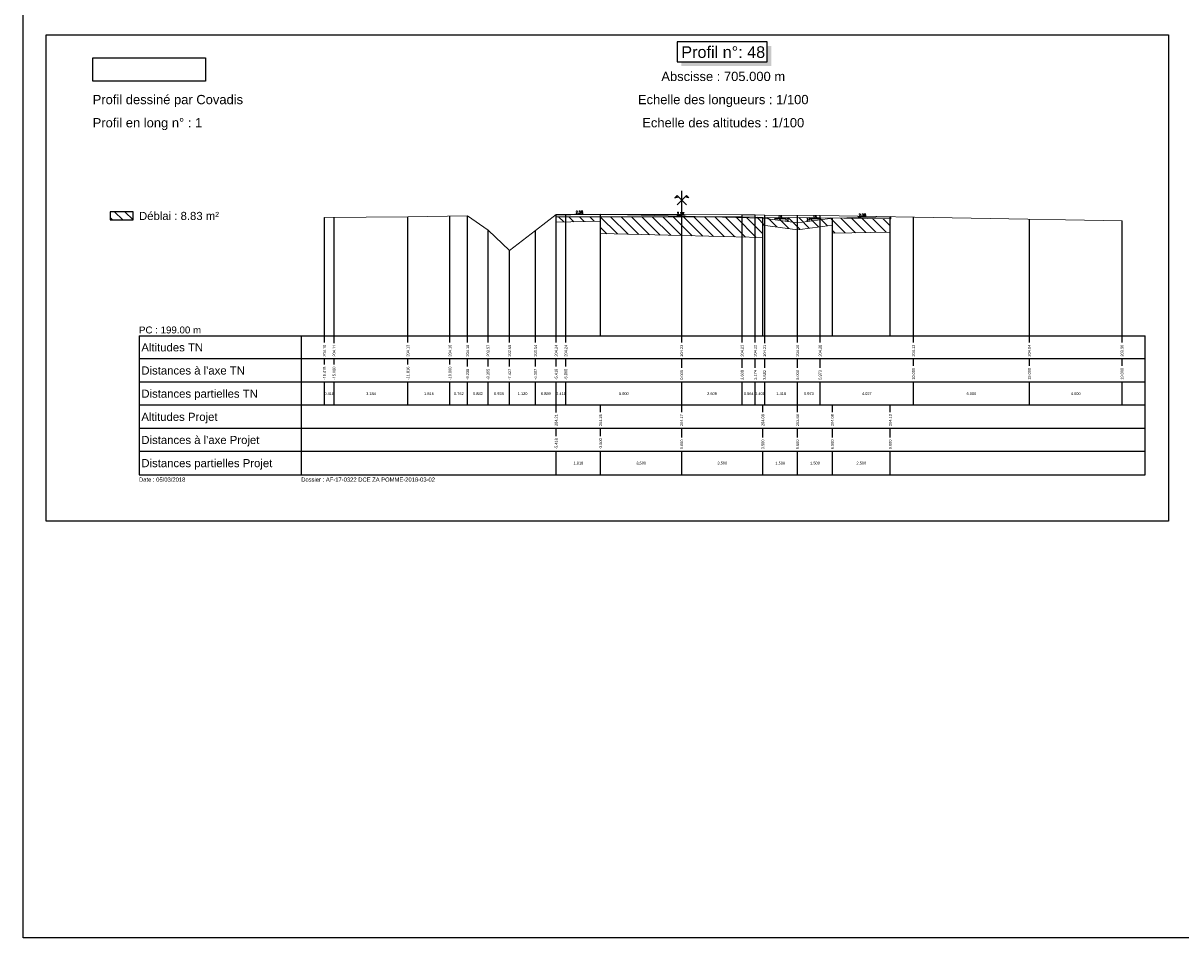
# Model space of a CAD drawing. Extents: x 1616800 to 1632437, y 2248456 to 2251974.
# Tile 389 of 399: x 1628853 to 1629352, y 2249834 to 2250229. Entities that reach past the tile are written whole.
import ezdxf
from ezdxf.enums import TextEntityAlignment as Align

# ---------------------------------------------------------------- set-up
doc = ezdxf.new("R2010")
doc.units = 0
doc.header["$LTSCALE"] = 2
doc.header["$PDMODE"] = 3
doc.header["$PDSIZE"] = 0.2
doc.layers.get('0').update_dxf_attribs({"linetype": 'CONTINUOUS'})
doc.layers.get('Defpoints').update_dxf_attribs({"linetype": 'CONTINUOUS'})
for name, color, linetype in [('Covadis - Logo - Texte noir sur fond blanc', 7, 'CONTINUOUS'), ('X-PAP-PL_PT_1_Basse', 7, 'CONTINUOUS'), ('X-PAP-PL_PT_1_Construction', 7, 'CONTINUOUS'), ('X-PAP-PL_PT_1_CotationsPentes', 7, 'CONTINUOUS'), ('X-PAP-PL_PT_1_FF', 7, 'CONTINUOUS'), ('X-PAP-PL_PT_1_Hachures', 7, 'CONTINUOUS'), ('X-PAP-PL_PT_1_Logo', 7, 'CONTINUOUS'), ('X-PAP-PL_PT_1_MiseEnPage', 7, 'CONTINUOUS'), ('X-PAP-PL_PT_1_Ombrage', 7, 'CONTINUOUS'), ('X-PAP-PL_PT_1_PR', 7, 'CONTINUOUS'), ('X-PAP-PL_PT_1_Rappel', 7, 'CONTINUOUS'), ('X-PAP-PL_PT_1_Talus', 7, 'CONTINUOUS'), ('X-PAP-PL_PT_1_Textes', 7, 'CONTINUOUS'), ('X-PAP-PL_PT_1_TN', 7, 'CONTINUOUS'), ('X-PAP-PL_PT_1_TN décapé', 7, 'CONTINUOUS')]:
    doc.layers.add(name, color=color, linetype=linetype)
doc.styles.add('ARIAL-GRAS', font='arial.ttf')
doc.styles.add('COVA_COTATION', font='txt.shx')
doc.dimstyles.new('COVA_FLECHE0', dxfattribs={"dimtxt": 1, "dimasz": 1, "dimexe": 1, "dimexo": 0.625, "dimgap": 0.3, "dimtad": 1, "dimdec": 3, "dimzin": 0, "dimdsep": 46, "dimtxsty": 'COVA_COTATION', "dimblk2": 'NONE', "dimsah": 1, "dimcen": 0.09, "dimse1": 1, "dimse2": 1, "dimclrd": 7, "dimclrt": 7, "dimadec": 0, "dimazin": 0, "dimtfac": 1, "dimtdec": 4, "dimtofl": 0, "dimtmove": 2, "dimatfit": 3, "dimfxl": 1, "dimtolj": 1, "dimtzin": 0, "dimarcsym": 0})
picture_1 = doc.add_image_def('image1.jpg', size_in_pixel=(1430, 294))

# ---------------------------------------------------------------- blocks, each defined once
blk = doc.blocks.new('CovPrTrAxe')
blk.add_line((0, 0), (0, 1))
for points in [[(0.2, 0.4), (-0.2, 0.8), (-0.3, 0.7), (-0.15, 0.75)], [(-0.2, 0.4), (0.2, 0.8), (0.3, 0.7), (0.15, 0.75)]]:
    blk.add_lwpolyline(points)
blk = doc.blocks.new('*D519')
at = {"layer": 'Defpoints', "color": 0, "transparency": 16777216}
for p in [(1629090.02, 2250146.32), (1629094.21, 2250146.73), (1629094.22, 2250146.43)]:
    blk.add_point(p, dxfattribs=at)
at = {"layer": 'X-PAP-PL_PT_1_CotationsPentes', "color": 7, "lineweight": -2, "transparency": 16777216}
blk.add_line((1629091.01, 2250146.65), (1629094.21, 2250146.73), dxfattribs=at)
at = {"layer": 'X-PAP-PL_PT_1_CotationsPentes', "color": 7, "transparency": 16777216}
blk.add_solid([(1629091.01, 2250146.81), (1629091.01, 2250146.48), (1629090.01, 2250146.62)], dxfattribs=at)
at = {"layer": 'X-PAP-PL_PT_1_CotationsPentes', "color": 7, "transparency": 16777216, "insert": (1629092.59, 2250147.49), "char_height": 1, "attachment_point": 5, "rotation": 1.4321, "style": 'COVA_COTATION'}
blk.add_mtext('\\A1;2.5%', dxfattribs=at)
blk = doc.blocks.new('_None')
blk = doc.blocks.new('*D520')
at = {"layer": 'Defpoints', "color": 0, "transparency": 16777216}
for p in [(1629134.61, 2250146.09), (1629134.61, 2250145.79), (1629138.8, 2250145.69)]:
    blk.add_point(p, dxfattribs=at)
at = {"layer": 'X-PAP-PL_PT_1_CotationsPentes', "color": 7, "lineweight": -2, "transparency": 16777216}
blk.add_line((1629137.81, 2250146.01), (1629134.61, 2250146.09), dxfattribs=at)
at = {"layer": 'X-PAP-PL_PT_1_CotationsPentes', "color": 7, "transparency": 16777216}
blk.add_solid([(1629137.82, 2250146.18), (1629137.81, 2250145.85), (1629138.81, 2250145.99)], dxfattribs=at)
at = {"layer": 'X-PAP-PL_PT_1_CotationsPentes', "color": 7, "transparency": 16777216, "insert": (1629136.23, 2250146.85), "char_height": 1, "attachment_point": 5, "rotation": 358.5679, "style": 'COVA_COTATION'}
blk.add_mtext('\\A1;2.5%', dxfattribs=at)
blk = doc.blocks.new('*D521')
at = {"layer": 'Defpoints', "color": 0, "transparency": 16777216}
for p in [(1629216.22, 2250145.46), (1629212.19, 2250145.08), (1629216.22, 2250145.16)]:
    blk.add_point(p, dxfattribs=at)
at = {"layer": 'X-PAP-PL_PT_1_CotationsPentes', "color": 7, "lineweight": -2, "transparency": 16777216}
blk.add_line((1629213.18, 2250145.4), (1629216.22, 2250145.46), dxfattribs=at)
at = {"layer": 'X-PAP-PL_PT_1_CotationsPentes', "color": 7, "transparency": 16777216}
blk.add_solid([(1629213.18, 2250145.56), (1629213.19, 2250145.23), (1629212.18, 2250145.38)], dxfattribs=at)
at = {"layer": 'X-PAP-PL_PT_1_CotationsPentes', "color": 7, "transparency": 16777216, "insert": (1629214.68, 2250146.23), "char_height": 1, "attachment_point": 5, "rotation": 1.1458, "style": 'COVA_COTATION'}
blk.add_mtext('\\A1;2.0%', dxfattribs=at)
blk = doc.blocks.new('CovLogo')
at = {"layer": 'Covadis - Logo - Texte noir sur fond blanc'}
image = blk.add_image(picture_1, insert=(0, 0), size_in_units=(4.864, 1), dxfattribs=at)

msp = doc.modelspace()

# ---------------------------------------------------------------- hatches: boundary and pattern name
at = {"layer": 'X-PAP-PL_PT_1_Hachures'}
h = msp.add_hatch(dxfattribs=at)
h.set_pattern_fill('ANSI31', color=6, angle=90, style=0)
h.set_pattern_definition([(135, (1628900.028, 2250144.071), (-2.2451, -2.2451), [])])
h.paths.add_polyline_path([(1628900.028, 2250144.0711), (1628900.028, 2250147.6523), (1628890.028, 2250147.6523), (1628890.028, 2250144.0711)])
h = msp.add_hatch(dxfattribs=at)
h.set_pattern_fill('ANSI31', color=6, angle=90, style=0)
h.set_pattern_definition([(135, (1629082.528, 2250146.4857), (-2.245064, -2.245064), [])])
h.paths.add_polyline_path([(1629082.528, 2250146.4857), (1629082.528, 2250145.4857), (1629136.7049, 2250145.4011), (1629162.7959, 2250145.3604), (1629168.4403, 2250145.2634), (1629172.5226, 2250145.1474), (1629196.4359, 2250145.0504), (1629226.7049, 2250144.508), (1629226.7049, 2250138.8657), (1629201.7049, 2250138.3657), (1629201.7049, 2250141.8657), (1629186.7049, 2250139.8657), (1629171.7049, 2250141.8657), (1629171.7049, 2250136.4657), (1629136.7049, 2250137.3407), (1629101.7049, 2250138.2157), (1629101.7049, 2250143.6157), (1629082.528, 2250143.1362)])
h = msp.add_hatch(dxfattribs=at)
h.set_pattern_fill('ANSI31', color=1, style=0)
h.set_pattern_definition([(45, (1629226.705, 2250144.508), (-2.245, 2.245), [])])
h.paths.add_polyline_path([(1629226.7049, 2250144.508), (1629226.9129, 2250144.5043), (1629226.9129, 2250145.5043), (1629226.7049, 2250145.3657)])

# ---------------------------------------------------------------- linework, layer by layer
at = {"layer": 'X-PAP-PL_PT_1_Basse', "color": 7, "linetype": 'Continuous', "lineweight": 0, "flags": 128}
msp.add_lwpolyline([(1629082.528, 2250143.1362), (1629101.7049, 2250143.6157), (1629101.7049, 2250138.2157), (1629136.7049, 2250137.3407), (1629171.7049, 2250136.4657), (1629171.7049, 2250141.8657), (1629186.7049, 2250139.8657), (1629201.7049, 2250141.8657), (1629201.7049, 2250138.3657), (1629226.7049, 2250138.8657), (1629226.7049, 2250145.3657), (1629226.9129, 2250145.5043)], dxfattribs=at)
at = {"layer": 'X-PAP-PL_PT_1_Construction'}
for p, q in [((1628902.528, 2250094.0711), (1629336.7049, 2250094.0711)), ((1628902.528, 2250094.0711), (1628902.528, 2250034.0711)), ((1628972.528, 2250094.0711), (1628972.528, 2250034.0711)), ((1629336.7049, 2250034.0711), (1629336.7049, 2250094.0711)), ((1629336.7049, 2250084.0711), (1628902.528, 2250084.0711)), ((1629336.7049, 2250074.0711), (1628902.528, 2250074.0711)), ((1629336.7049, 2250064.0711), (1628902.528, 2250064.0711)), ((1629336.7049, 2250054.0711), (1628902.528, 2250054.0711)), ((1629336.7049, 2250044.0711), (1628902.528, 2250044.0711)), ((1628902.528, 2250034.0711), (1629336.7049, 2250034.0711))]:
    msp.add_line(p, q, dxfattribs=at)
at = {"layer": 'X-PAP-PL_PT_1_Construction', "color": 95}
for p, q in [((1628982.528, 2250091.1183), (1628982.528, 2250094.0711)), ((1628986.7049, 2250090.8907), (1628986.7049, 2250094.0711)), ((1629018.5439, 2250091.1224), (1629018.5439, 2250094.0711)), ((1629036.7049, 2250091.1216), (1629036.7049, 2250094.0711)), ((1629044.3296, 2250091.1248), (1629044.3296, 2250094.0711)), ((1629053.1533, 2250091.1224), (1629053.1533, 2250094.0711)), ((1629062.4334, 2250091.1248), (1629062.4334, 2250094.0711)), ((1629073.6315, 2250091.1175), (1629073.6315, 2250094.0711)), ((1629082.521, 2250091.1175), (1629082.521, 2250094.0711)), ((1629086.7049, 2250091.1175), (1629086.7049, 2250094.0711)), ((1629136.7049, 2250091.1224), (1629136.7049, 2250094.0711)), ((1629162.7959, 2250091.1224), (1629162.7959, 2250094.0711)), ((1629168.4403, 2250091.1101), (1629168.4403, 2250094.0711)), ((1629172.5226, 2250090.8907), (1629172.5226, 2250094.0711)), ((1629186.7049, 2250091.1183), (1629186.7049, 2250094.0711)), ((1629196.4359, 2250091.1183), (1629196.4359, 2250094.0711)), ((1629236.7049, 2250091.1224), (1629236.7049, 2250094.0711)), ((1629286.7049, 2250091.1175), (1629286.7049, 2250094.0711)), ((1629326.7049, 2250091.1216), (1629326.7049, 2250094.0711)), ((1628982.528, 2250081.6831), (1628982.528, 2250084.0711)), ((1628986.7049, 2250081.6766), (1628986.7049, 2250084.0711)), ((1629018.5439, 2250081.6798), (1629018.5439, 2250084.0711)), ((1629036.7049, 2250081.6766), (1629036.7049, 2250084.0711)), ((1629044.3296, 2250080.7508), (1629044.3296, 2250084.0711)), ((1629053.1533, 2250080.7573), (1629053.1533, 2250084.0711)), ((1629062.4334, 2250080.7483), (1629062.4334, 2250084.0711)), ((1629073.6315, 2250080.7483), (1629073.6315, 2250084.0711)), ((1629082.521, 2250080.7508), (1629082.521, 2250084.0711)), ((1629086.7049, 2250080.7442), (1629086.7049, 2250084.0711)), ((1629136.7049, 2250080.186), (1629136.7049, 2250084.0711)), ((1629162.7959, 2250080.1925), (1629162.7959, 2250084.0711)), ((1629168.4403, 2250080.1851), (1629168.4403, 2250084.0711)), ((1629172.5226, 2250080.1778), (1629172.5226, 2250084.0711)), ((1629186.7049, 2250080.186), (1629186.7049, 2250084.0711)), ((1629196.4359, 2250080.1901), (1629196.4359, 2250084.0711)), ((1629236.7049, 2250081.1183), (1629236.7049, 2250084.0711)), ((1629286.7049, 2250081.1183), (1629286.7049, 2250084.0711)), ((1629326.7049, 2250081.1183), (1629326.7049, 2250084.0711)), ((1628982.528, 2250064.0711), (1628982.528, 2250074.0711)), ((1628986.7049, 2250064.0711), (1628986.7049, 2250074.0711)), ((1629018.5439, 2250064.0711), (1629018.5439, 2250074.0711)), ((1629036.7049, 2250064.0711), (1629036.7049, 2250074.0711)), ((1629044.3296, 2250064.0711), (1629044.3296, 2250074.0711)), ((1629053.1533, 2250064.0711), (1629053.1533, 2250074.0711)), ((1629062.4334, 2250064.0711), (1629062.4334, 2250074.0711)), ((1629073.6315, 2250064.0711), (1629073.6315, 2250074.0711)), ((1629082.521, 2250064.0711), (1629082.521, 2250074.0711)), ((1629086.7049, 2250064.0711), (1629086.7049, 2250074.0711)), ((1629136.7049, 2250064.0711), (1629136.7049, 2250074.0711)), ((1629162.7959, 2250064.0711), (1629162.7959, 2250074.0711)), ((1629168.4403, 2250064.0711), (1629168.4403, 2250074.0711)), ((1629172.5226, 2250064.0711), (1629172.5226, 2250074.0711)), ((1629186.7049, 2250064.0711), (1629186.7049, 2250074.0711)), ((1629196.4359, 2250064.0711), (1629196.4359, 2250074.0711)), ((1629236.7049, 2250064.0711), (1629236.7049, 2250074.0711)), ((1629286.7049, 2250064.0711), (1629286.7049, 2250074.0711)), ((1629326.7049, 2250064.0711), (1629326.7049, 2250074.0711))]:
    msp.add_line(p, q, dxfattribs=at)
at = {"layer": 'X-PAP-PL_PT_1_Construction', "color": 1}
for p, q in [((1629082.528, 2250060.8907), (1629082.528, 2250064.0711)), ((1629101.7049, 2250061.1314), (1629101.7049, 2250064.0711)), ((1629136.7049, 2250061.1224), (1629136.7049, 2250064.0711)), ((1629171.7049, 2250061.1248), (1629171.7049, 2250064.0711)), ((1629186.7049, 2250061.1248), (1629186.7049, 2250064.0711)), ((1629201.7049, 2250061.1248), (1629201.7049, 2250064.0711)), ((1629226.7049, 2250061.1224), (1629226.7049, 2250064.0711)), ((1629082.528, 2250050.7508), (1629082.528, 2250054.0711)), ((1629101.7049, 2250050.7442), (1629101.7049, 2250054.0711)), ((1629136.7049, 2250050.186), (1629136.7049, 2250054.0711)), ((1629171.7049, 2250050.186), (1629171.7049, 2250054.0711)), ((1629186.7049, 2250050.186), (1629186.7049, 2250054.0711)), ((1629201.7049, 2250050.186), (1629201.7049, 2250054.0711)), ((1629226.7049, 2250050.186), (1629226.7049, 2250054.0711)), ((1629082.528, 2250034.0711), (1629082.528, 2250044.0711)), ((1629101.7049, 2250034.0711), (1629101.7049, 2250044.0711)), ((1629136.7049, 2250034.0711), (1629136.7049, 2250044.0711)), ((1629171.7049, 2250034.0711), (1629171.7049, 2250044.0711)), ((1629186.7049, 2250034.0711), (1629186.7049, 2250044.0711)), ((1629201.7049, 2250034.0711), (1629201.7049, 2250044.0711)), ((1629226.7049, 2250034.0711), (1629226.7049, 2250044.0711))]:
    msp.add_line(p, q, dxfattribs=at)
at = {"layer": 'X-PAP-PL_PT_1_Construction', "flags": 128}
msp.add_lwpolyline([(1628862.528, 2250224.0711), (1629346.7049, 2250224.0711), (1629346.7049, 2250014.0711), (1628862.528, 2250014.0711)], close=True, dxfattribs=at)
msp.add_lwpolyline([(1628900.028, 2250144.0711), (1628900.028, 2250147.6523), (1628890.028, 2250147.6523), (1628890.028, 2250144.0711), (1628900.028, 2250144.0711)], dxfattribs=at)
at = {"layer": 'X-PAP-PL_PT_1_CotationsPentes', "color": 7}
for p, q in [((1629181.7049, 2250144.5017), (1629176.7049, 2250144.5017)), ((1629181.7049, 2250143.835), (1629181.7049, 2250144.5017)), ((1629196.7049, 2250144.5017), (1629191.7049, 2250144.5017)), ((1629191.7049, 2250144.5017), (1629191.7049, 2250143.835))]:
    msp.add_line(p, q, dxfattribs=at)
at = {"layer": 'X-PAP-PL_PT_1_FF', "color": 7, "linetype": 'Continuous', "lineweight": 0, "flags": 128}
msp.add_lwpolyline([(1629082.528, 2250146.1362), (1629082.528, 2250143.1362), (1629101.7049, 2250143.6157), (1629101.7049, 2250138.2157), (1629136.7049, 2250137.3407), (1629171.7049, 2250136.4657), (1629171.7049, 2250141.8657), (1629186.7049, 2250139.8657), (1629201.7049, 2250141.8657), (1629201.7049, 2250138.3657), (1629226.7049, 2250138.8657), (1629226.7049, 2250145.3657)], dxfattribs=at)
at = {"layer": 'X-PAP-PL_PT_1_MiseEnPage', "flags": 128}
msp.add_lwpolyline([(1628852.528, 2250674.0711), (1630040.528, 2250674.0711), (1630040.528, 2249834.0711), (1628852.528, 2249834.0711)], close=True, dxfattribs=at)
at = {"layer": 'X-PAP-PL_PT_1_Ombrage', "flags": 128}
msp.add_lwpolyline([(1629134.7569, 2250212.3033), (1629173.6301, 2250212.3033), (1629173.6301, 2250221.0094), (1629134.7569, 2250221.0094), (1629134.7569, 2250212.3033)], dxfattribs=at)
at = {"layer": 'X-PAP-PL_PT_1_Ombrage', "color": 7}
for points in [[(1629173.6301, 2250212.3033), (1629173.6301, 2250219.2416), (1629175.3979, 2250210.5356), (1629175.3979, 2250219.2416)], [(1629136.5247, 2250212.3033), (1629173.6301, 2250212.3033), (1629136.5247, 2250210.5356), (1629175.3979, 2250210.5356)]]:
    msp.add_solid(points, dxfattribs=at)
at = {"layer": 'X-PAP-PL_PT_1_PR', "color": 7, "linetype": 'Continuous', "lineweight": 0, "flags": 128}
msp.add_lwpolyline([(1629082.528, 2250146.1362), (1629101.7049, 2250146.6157), (1629136.7049, 2250145.7407), (1629171.7049, 2250144.8657), (1629186.7049, 2250142.8657), (1629201.7049, 2250144.8657), (1629226.7049, 2250145.3657)], dxfattribs=at)
at = {"layer": 'X-PAP-PL_PT_1_Rappel', "color": 95, "linetype": 'Continuous'}
for p, q in [((1629036.7049, 2250094.0711), (1629036.7049, 2250145.7207)), ((1629044.3296, 2250094.0711), (1629044.3296, 2250145.8695)), ((1629082.521, 2250094.0711), (1629082.521, 2250146.4857)), ((1629086.7049, 2250094.0711), (1629086.7049, 2250146.4792)), ((1629136.7049, 2250094.0711), (1629136.7049, 2250146.4011)), ((1629136.7049, 2250094.0711), (1629136.7049, 2250146.4011)), ((1629162.7959, 2250094.0711), (1629162.7959, 2250146.3604)), ((1629168.4403, 2250094.0711), (1629168.4403, 2250146.2634)), ((1629172.5226, 2250094.0711), (1629172.5226, 2250146.1474)), ((1629186.7049, 2250094.0711), (1629186.7049, 2250146.0899)), ((1629196.4359, 2250094.0711), (1629196.4359, 2250146.0504)), ((1628982.528, 2250094.0711), (1628982.528, 2250145.1082)), ((1628986.7049, 2250094.0711), (1628986.7049, 2250145.1381)), ((1629018.5439, 2250094.0711), (1629018.5439, 2250145.366)), ((1629236.7049, 2250094.0711), (1629236.7049, 2250145.3288)), ((1629286.7049, 2250094.0711), (1629286.7049, 2250144.4329)), ((1629326.7049, 2250094.0711), (1629326.7049, 2250143.7162)), ((1629053.1533, 2250094.0711), (1629053.1533, 2250139.7291)), ((1629073.6315, 2250094.0711), (1629073.6315, 2250139.5149)), ((1629062.4334, 2250094.0711), (1629062.4334, 2250130.8505))]:
    msp.add_line(p, q, dxfattribs=at)
at = {"layer": 'X-PAP-PL_PT_1_Rappel', "color": 1, "linetype": 'Continuous'}
for p, q in [((1629082.528, 2250094.0711), (1629082.528, 2250146.1362)), ((1629101.7049, 2250094.0711), (1629101.7049, 2250146.6157)), ((1629136.7049, 2250094.0711), (1629136.7049, 2250145.7407)), ((1629171.7049, 2250094.0711), (1629171.7049, 2250144.8657)), ((1629186.7049, 2250094.0711), (1629186.7049, 2250142.8657)), ((1629201.7049, 2250094.0711), (1629201.7049, 2250144.8657)), ((1629226.7049, 2250094.0711), (1629226.7049, 2250145.3657))]:
    msp.add_line(p, q, dxfattribs=at)
at = {"layer": 'X-PAP-PL_PT_1_Talus', "color": 7, "linetype": 'Continuous', "lineweight": 0, "flags": 128}
msp.add_lwpolyline([(1629226.7049, 2250145.3657), (1629226.9129, 2250145.5043)], dxfattribs=at)
at = {"layer": 'X-PAP-PL_PT_1_TN', "color": 95, "linetype": 'Continuous', "lineweight": 0, "flags": 128}
msp.add_lwpolyline([(1628982.528, 2250145.1082), (1629018.5439, 2250145.366), (1629044.3296, 2250145.8695), (1629053.1533, 2250139.7291), (1629062.4334, 2250130.8505), (1629073.6315, 2250139.5149), (1629082.521, 2250146.4857), (1629136.7049, 2250146.4011), (1629136.7049, 2250146.4011), (1629162.7959, 2250146.3604), (1629168.4403, 2250146.2634), (1629172.5226, 2250146.1474), (1629196.4359, 2250146.0504), (1629326.7049, 2250143.7162)], dxfattribs=at)
at = {"layer": 'X-PAP-PL_PT_1_TN décapé', "color": 9, "linetype": 'Continuous', "lineweight": 0, "flags": 128}
msp.add_lwpolyline([(1629082.528, 2250146.4857), (1629082.528, 2250145.4857), (1629136.7049, 2250145.4011), (1629136.7049, 2250145.4011), (1629162.7959, 2250145.3604), (1629168.4403, 2250145.2634), (1629172.5226, 2250145.1474), (1629196.4359, 2250145.0504), (1629226.9129, 2250144.5043), (1629226.9129, 2250145.5043)], dxfattribs=at)

# ---------------------------------------------------------------- block references
at = {"layer": 'X-PAP-PL_PT_1_Construction', "xscale": 10, "yscale": 10}
msp.add_blockref('CovPrTrAxe', (1629136.7049, 2250146.6157), dxfattribs=at)
at = {"layer": 'X-PAP-PL_PT_1_Logo', "xscale": 10, "yscale": 10}
msp.add_blockref('CovLogo', (1628882.528, 2250204.0711), dxfattribs=at)

# ---------------------------------------------------------------- texts
at = {"layer": 'X-PAP-PL_PT_1_CotationsPentes', "color": 7, "style": 'COVA_COTATION'}
for p in [(1629179.2049, 2250144.8017), (1629194.2049, 2250144.8017)]:
    msp.add_text('15', height=1, dxfattribs=at).set_placement(p, align=Align.CENTER)
msp.add_text('2', height=1, dxfattribs=at).set_placement((1629182.0049, 2250144.1683), align=Align.MIDDLE_LEFT)
msp.add_text('2', height=1, dxfattribs=at).set_placement((1629191.4049, 2250144.1683), align=Align.MIDDLE_RIGHT)
at = {"layer": 'X-PAP-PL_PT_1_Textes', "color": 7, "style": 'ARIAL-GRAS'}
for s, height, p in [('Profil n°: 48', 5, (1629154.6165, 2250214.0711)), ('Abscisse : 705.000 m', 4, (1629154.6165, 2250204.0711)), ('Echelle des longueurs : 1/100', 4, (1629154.6165, 2250194.0711)), ('Echelle des altitudes : 1/100', 4, (1629154.6165, 2250184.0711))]:
    msp.add_text(s, height=height, dxfattribs=at).set_placement(p, align=Align.CENTER)
for s, height, p in [('Profil dessiné par Covadis', 4, (1628882.528, 2250194.0711)), ('Profil en long n° : 1', 4, (1628882.528, 2250184.0711)), ('Déblai : 8.83 m²', 3.5, (1628902.528, 2250144.0711)), ('PC : 199.00 m', 3, (1628902.528, 2250095.0711)), ('Date : 05/03/2018', 1.8, (1628902.528, 2250031.0711)), ('Dossier : AF-17-0322 DCE ZA POMME-2018-03-02', 1.8, (1628972.528, 2250031.0711))]:
    msp.add_text(s, height=height, dxfattribs=at).set_placement(p)
at = {"layer": 'X-PAP-PL_PT_1_Textes', "color": 95, "style": 'ARIAL-GRAS'}
for s, p in [('Altitudes TN', (1628903.528, 2250087.3211)), ("Distances à l'axe TN", (1628903.528, 2250077.3211)), ('Distances partielles TN', (1628903.528, 2250067.3211))]:
    msp.add_text(s, height=3.5, dxfattribs=at).set_placement(p)
at = {"layer": 'X-PAP-PL_PT_1_Textes', "color": 7, "style": 'ARIAL-GRAS'}
for s, p in [('204.10', (1628982.528, 2250085.0711)), ('204.11', (1628986.7049, 2250085.0711)), ('204.13', (1629018.5439, 2250085.0711)), ('204.16', (1629036.7049, 2250085.0711)), ('204.18', (1629044.3296, 2250085.0711)), ('203.57', (1629053.1533, 2250085.0711)), ('202.68', (1629062.4334, 2250085.0711)), ('203.54', (1629073.6315, 2250085.0711)), ('204.24', (1629082.521, 2250085.0711)), ('204.24', (1629086.7049, 2250085.0711)), ('204.23', (1629136.7049, 2250085.0711)), ('204.23', (1629162.7959, 2250085.0711)), ('204.22', (1629168.4403, 2250085.0711)), ('204.21', (1629172.5226, 2250085.0711)), ('204.20', (1629186.7049, 2250085.0711)), ('204.20', (1629196.4359, 2250085.0711)), ('204.13', (1629236.7049, 2250085.0711)), ('204.04', (1629286.7049, 2250085.0711)), ('203.96', (1629326.7049, 2250085.0711)), ('-15.418', (1628982.528, 2250075.0711)), ('-15.000', (1628986.7049, 2250075.0711)), ('-11.816', (1629018.5439, 2250075.0711)), ('-10.000', (1629036.7049, 2250075.0711)), ('-9.238', (1629044.3296, 2250075.0711)), ('-8.355', (1629053.1533, 2250075.0711)), ('-7.427', (1629062.4334, 2250075.0711)), ('-6.307', (1629073.6315, 2250075.0711)), ('-5.418', (1629082.521, 2250075.0711)), ('-5.000', (1629086.7049, 2250075.0711)), ('0.000', (1629136.7049, 2250075.0711)), ('2.609', (1629162.7959, 2250075.0711)), ('3.174', (1629168.4403, 2250075.0711)), ('3.582', (1629172.5226, 2250075.0711)), ('5.000', (1629186.7049, 2250075.0711)), ('5.973', (1629196.4359, 2250075.0711)), ('10.000', (1629236.7049, 2250075.0711)), ('15.000', (1629286.7049, 2250075.0711)), ('19.000', (1629326.7049, 2250075.0711)), ('204.21', (1629082.528, 2250055.0711)), ('204.25', (1629101.7049, 2250055.0711)), ('204.17', (1629136.7049, 2250055.0711)), ('204.08', (1629171.7049, 2250055.0711)), ('203.88', (1629186.7049, 2250055.0711)), ('204.08', (1629201.7049, 2250055.0711)), ('204.13', (1629226.7049, 2250055.0711)), ('-5.418', (1629082.528, 2250045.0711)), ('-3.500', (1629101.7049, 2250045.0711)), ('0.000', (1629136.7049, 2250045.0711)), ('3.500', (1629171.7049, 2250045.0711)), ('5.000', (1629186.7049, 2250045.0711)), ('6.500', (1629201.7049, 2250045.0711)), ('9.000', (1629226.7049, 2250045.0711))]:
    msp.add_text(s, height=1.2, rotation=90, dxfattribs=at).set_placement(p, align=Align.MIDDLE_LEFT)
for s, p in [('0.418', (1628984.6165, 2250069.0711)), ('3.184', (1629002.6244, 2250069.0711)), ('1.816', (1629027.6244, 2250069.0711)), ('0.762', (1629040.5172, 2250069.0711)), ('0.882', (1629048.7414, 2250069.0711)), ('0.928', (1629057.7933, 2250069.0711)), ('1.120', (1629068.0324, 2250069.0711)), ('0.889', (1629078.0763, 2250069.0711)), ('0.418', (1629084.613, 2250069.0711)), ('5.000', (1629111.7049, 2250069.0711)), ('2.609', (1629149.7504, 2250069.0711)), ('0.564', (1629165.6181, 2250069.0711)), ('0.408', (1629170.4814, 2250069.0711)), ('1.418', (1629179.6138, 2250069.0711)), ('0.973', (1629191.5704, 2250069.0711)), ('4.027', (1629216.5704, 2250069.0711)), ('5.000', (1629261.7049, 2250069.0711)), ('4.000', (1629306.7049, 2250069.0711)), ('1.918', (1629092.1165, 2250039.0711)), ('3.500', (1629119.2049, 2250039.0711)), ('3.500', (1629154.2049, 2250039.0711)), ('1.500', (1629179.2049, 2250039.0711)), ('1.500', (1629194.2049, 2250039.0711)), ('2.500', (1629214.2049, 2250039.0711))]:
    msp.add_text(s, height=1.2, dxfattribs=at).set_placement(p, align=Align.MIDDLE_CENTER)
at = {"layer": 'X-PAP-PL_PT_1_Textes', "color": 1, "style": 'ARIAL-GRAS'}
for s, p in [('Altitudes Projet', (1628903.528, 2250057.3211)), ("Distances à l'axe Projet", (1628903.528, 2250047.3211)), ('Distances partielles Projet', (1628903.528, 2250037.3211))]:
    msp.add_text(s, height=3.5, dxfattribs=at).set_placement(p)

# ---------------------------------------------------------------- dimensions: what is measured, and where the dimension line sits
at = {"layer": 'X-PAP-PL_PT_1_CotationsPentes'}
for p1, p2, distance, text, picture, middle in [((1629090.0171, 2250146.3235), (1629094.2158, 2250146.4284), 0.3, '2.5%', '*D519', (1629092.5888, 2250147.4881)), ((1629138.8043, 2250145.6882), (1629134.6056, 2250145.7931), -0.3, '2.5%', '*D520', (1629136.2326, 2250146.8528)), ((1629212.1887, 2250145.0753), (1629216.2212, 2250145.156), 0.3, '2.0%', '*D521', (1629214.6828, 2250146.2254))]:
    dim = msp.add_aligned_dim(p1=p1, p2=p2, distance=distance, text=text, dimstyle='COVA_FLECHE0', dxfattribs=at)
    dim.commit()
    dim.dimension.update_dxf_attribs({"geometry": picture, "text_midpoint": middle})

doc.saveas('drawing.dxf')
